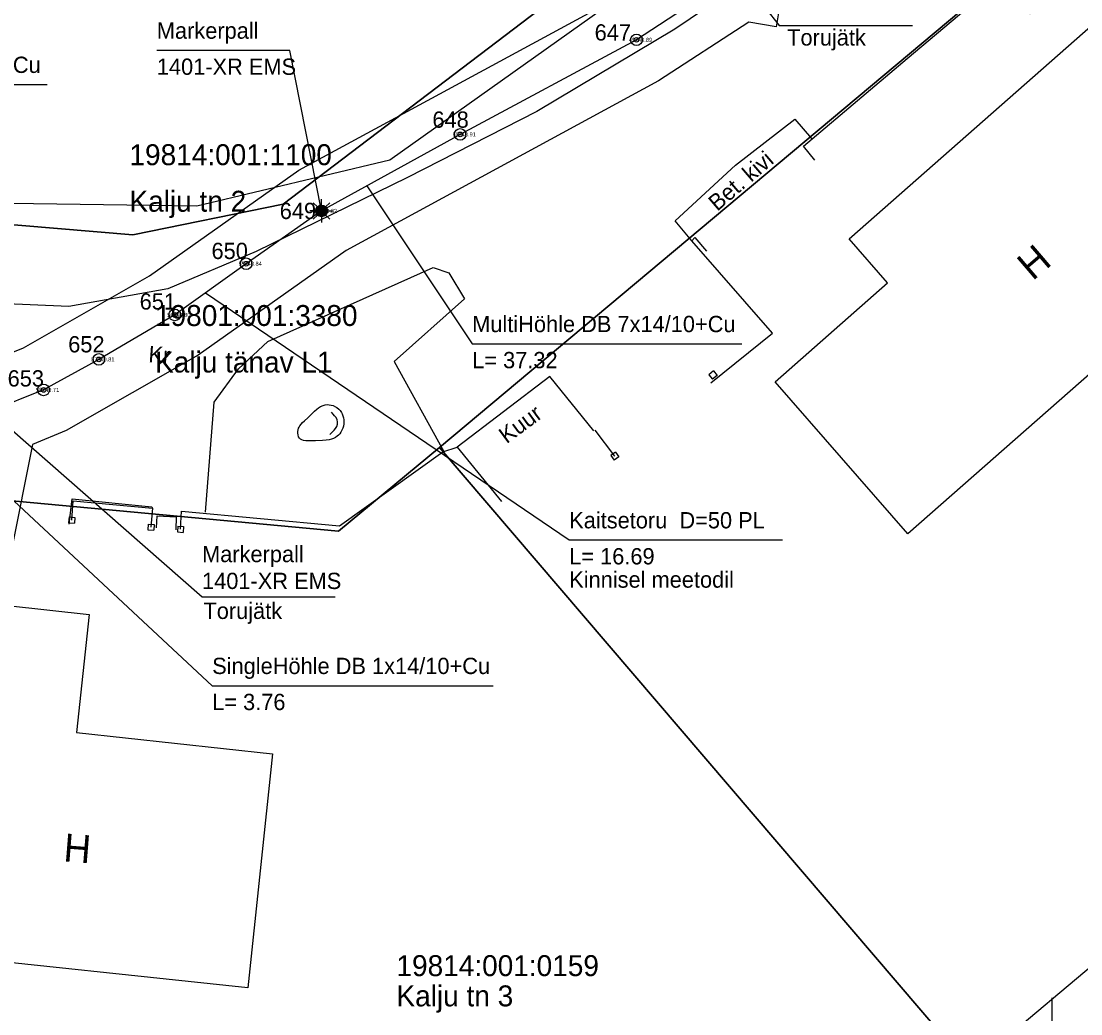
# Model space of a CAD drawing. Extents: x 532028 to 533559, y 6581810 to 6583914.
# Drawn here: x 532855.71 to 532901.24, y 6582351.32 to 6582393.98 of the extents above; entities that cross this region are included whole.
import ezdxf

# ---------------------------------------------------------------- set-up
doc = ezdxf.new("R2010")
doc.units = 0
for name, color, linetype in [('AED', 7, 'Continuous'), ('HOONE', 7, 'Continuous'), ('KOORDPUNKT', 7, 'Continuous'), ('MOOTKORG-EH2000', 7, 'Continuous'), ('MOOTMPUNKT', 7, 'Continuous'), ('MOOTNR', 7, 'Continuous'), ('MOOTPIIR', 7, 'Continuous'), ('PIIR', 7, 'Continuous'), ('RELJEEF', 7, 'Continuous'), ('SITRASS', 7, 'Continuous'), ('TEE', 7, 'Continuous'), ('VORK', 7, 'Continuous')]:
    doc.layers.add(name, color=color, linetype=linetype)

msp = doc.modelspace()

# ---------------------------------------------------------------- linework, layer by layer
at = {"layer": 'AED'}
for p, q in [((532885.451, 6582378.949), (532885.259, 6582378.788)), ((532885.451, 6582378.949), (532885.612, 6582378.758)), ((532885.259, 6582378.788), (532885.42, 6582378.597)), ((532885.612, 6582378.758), (532885.42, 6582378.597)), ((532881.248, 6582375.457), (532881.046, 6582375.31)), ((532881.046, 6582375.31), (532881.194, 6582375.108)), ((532881.395, 6582375.255), (532881.194, 6582375.108)), ((532881.248, 6582375.457), (532881.395, 6582375.255)), ((532857.764, 6582372.672), (532857.747, 6582372.422)), ((532857.764, 6582372.672), (532858.013, 6582372.655)), ((532858.013, 6582372.655), (532857.996, 6582372.405)), ((532857.747, 6582372.422), (532857.996, 6582372.405)), ((532861.168, 6582372.37), (532861.154, 6582372.12)), ((532861.154, 6582372.12), (532861.404, 6582372.106)), ((532861.168, 6582372.37), (532861.418, 6582372.356)), ((532861.418, 6582372.356), (532861.404, 6582372.106)), ((532862.438, 6582372.277), (532862.423, 6582372.028)), ((532862.438, 6582372.277), (532862.688, 6582372.262)), ((532862.688, 6582372.262), (532862.672, 6582372.012)), ((532862.423, 6582372.028), (532862.672, 6582372.012))]:
    msp.add_line(p, q, dxfattribs=at)
for points in [[(532889.809, 6582388.002), (532889.317, 6582388.617), (532893.779, 6582392.384), (532899.181, 6582396.937)], [(532880.755, 6582394.56), (532880.689, 6582394.505), (532871.542, 6582388.014), (532863.256, 6582386.032), (532848.197, 6582386.239), (532839.275, 6582387.198)], [(532885.34, 6582378.432), (532887.987, 6582380.568), (532884.522, 6582384.547), (532884.657, 6582384.683), (532885.153, 6582384.094)], [(532881.221, 6582375.282), (532881.221, 6582375.282), (532880.365, 6582376.401)], [(532862.555, 6582372.145), (532862.599, 6582372.919), (532869.389, 6582372.293), (532873.82, 6582375.473), (532874.446, 6582375.677)], [(532857.88, 6582372.538), (532857.948, 6582373.362), (532861.356, 6582373.049), (532861.286, 6582372.238)]]:
    msp.add_lwpolyline(points, dxfattribs=at)
at = {"layer": 'HOONE'}
for points in [[(532888.1, 6582378.481), (532892.93, 6582382.732), (532891.28, 6582384.621), (532901.79, 6582393.862), (532909.18, 6582385.462), (532893.81, 6582371.942)], [(532851.667, 6582353.895), (532853.285, 6582369.062), (532858.626, 6582368.486), (532858.088, 6582363.402), (532866.514, 6582362.495), (532865.449, 6582352.434)]]:
    msp.add_lwpolyline(points, close=True, dxfattribs=at)
msp.add_lwpolyline([(532880.317, 6582376.377), (532878.423, 6582378.716), (532874.446, 6582375.677), (532876.34, 6582373.338)], dxfattribs=at)
at = {"layer": 'KOORDPUNKT'}
for centre, radius in [((532882.146, 6582393.18), 0.25), ((532882.146, 6582393.18), 0.025), ((532882.146, 6582393.18), 0.0221), ((532882.146, 6582393.18), 0.0191), ((532882.146, 6582393.18), 0.0161), ((532882.146, 6582393.18), 0.0132), ((532882.146, 6582393.18), 0.0102), ((532882.146, 6582393.18), 0.00726), ((532882.146, 6582393.18), 0.0043), ((532874.571, 6582389.116), 0.25), ((532874.571, 6582389.116), 0.025), ((532874.571, 6582389.116), 0.0221), ((532874.571, 6582389.116), 0.0191), ((532874.571, 6582389.116), 0.0161), ((532874.571, 6582389.116), 0.0132), ((532874.571, 6582389.116), 0.0102), ((532874.571, 6582389.116), 0.00726), ((532874.571, 6582389.116), 0.0043), ((532868.614, 6582385.827), 0.25), ((532868.614, 6582385.827), 0.025), ((532868.614, 6582385.827), 0.0221), ((532868.614, 6582385.827), 0.0191), ((532868.614, 6582385.827), 0.0161), ((532868.614, 6582385.827), 0.0132), ((532868.614, 6582385.827), 0.0102), ((532868.614, 6582385.827), 0.00726), ((532868.614, 6582385.827), 0.0043), ((532865.375, 6582383.556), 0.25), ((532865.375, 6582383.556), 0.025), ((532865.375, 6582383.556), 0.0221), ((532865.375, 6582383.556), 0.0191), ((532865.375, 6582383.556), 0.0161), ((532865.375, 6582383.556), 0.0132), ((532865.375, 6582383.556), 0.0102), ((532865.375, 6582383.556), 0.00726), ((532865.375, 6582383.556), 0.0043), ((532862.308, 6582381.358), 0.25), ((532862.308, 6582381.358), 0.025), ((532862.308, 6582381.358), 0.0221), ((532862.308, 6582381.358), 0.0191), ((532862.308, 6582381.358), 0.0161), ((532862.308, 6582381.358), 0.0132), ((532862.308, 6582381.358), 0.0102), ((532862.308, 6582381.358), 0.00726), ((532862.308, 6582381.358), 0.0043), ((532859.045, 6582379.446), 0.25), ((532859.045, 6582379.446), 0.025), ((532859.045, 6582379.446), 0.0221), ((532859.045, 6582379.446), 0.0191), ((532859.045, 6582379.446), 0.0161), ((532859.045, 6582379.446), 0.0132), ((532859.045, 6582379.446), 0.0102), ((532859.045, 6582379.446), 0.00726), ((532859.045, 6582379.446), 0.0043), ((532856.671, 6582378.134), 0.25), ((532856.671, 6582378.134), 0.025), ((532856.671, 6582378.134), 0.0221), ((532856.671, 6582378.134), 0.0191), ((532856.671, 6582378.134), 0.0161), ((532856.671, 6582378.134), 0.0132), ((532856.671, 6582378.134), 0.0102), ((532856.671, 6582378.134), 0.00726), ((532856.671, 6582378.134), 0.0043)]:
    msp.add_circle(centre, radius, dxfattribs=at)
at = {"layer": 'MOOTMPUNKT'}
for centre in [(532882.146, 6582393.18), (532874.571, 6582389.116), (532868.614, 6582385.827), (532865.375, 6582383.556), (532862.308, 6582381.358), (532859.045, 6582379.446), (532856.671, 6582378.134)]:
    msp.add_circle(centre, 0.1, dxfattribs=at)
at = {"layer": 'MOOTPIIR'}
for points in [[(532854.184, 6582379.294), (532855.811, 6582379.941), (532861.221, 6582383.04), (532867.643, 6582387.581), (532881.126, 6582394.9), (532882.214, 6582395.617), (532879.798, 6582395.975), (532880.385, 6582399.932), (532884.315, 6582399.32), (532885.41, 6582398.924), (532886.164, 6582398.242), (532891.233, 6582401.745), (532893.703, 6582403.228), (532893.605, 6582403.881), (532894.992, 6582404.089), (532899.124, 6582407.42), (532901.914, 6582409.418)], [(532904.675, 6582406.518), (532898.444, 6582401.811), (532898.803, 6582401.038), (532902.191, 6582396.795), (532899.065, 6582394.299), (532895.076, 6582399.388), (532888.335, 6582394.857), (532888.144, 6582393.741), (532886.976, 6582393.941), (532883.094, 6582391.417), (532869.671, 6582384.131), (532863.319, 6582379.633), (532857.643, 6582376.383), (532856.196, 6582375.789), (532855.281, 6582371.189)]]:
    msp.add_lwpolyline(points, dxfattribs=at)
at = {"layer": 'PIIR'}
for points in [[(532860.5, 6582384.8), (532866.97, 6582386.12), (532906.19, 6582415.94), (532874.97, 6582448.14), (532864.45, 6582435.79), (532854.37, 6582428.98), (532850.78, 6582385.61)], [(532762.32, 6582394.34), (532761, 6582382.37), (532803.3, 6582378.22), (532846.07, 6582374.23), (532869.35, 6582372.06), (532873.68, 6582375.66), (532912.93, 6582408.56), (532906.19, 6582415.94), (532866.97, 6582386.12), (532860.5, 6582384.8), (532850.78, 6582385.61), (532808.64, 6582390.34)], [(532936.79, 6582382.87), (532912.93, 6582408.56), (532873.68, 6582375.66), (532896.48, 6582349)], [(532896.48, 6582349), (532873.68, 6582375.66), (532869.35, 6582372.06), (532846.07, 6582374.23), (532842.47, 6582339.5), (532879.38, 6582334.82)]]:
    msp.add_lwpolyline(points, close=True, dxfattribs=at)
msp.add_lwpolyline([(532842.47, 6582339.5), (532879.38, 6582334.82), (532896.48, 6582349), (532936.79, 6582382.87), (532942.72, 6582376.15), (532916.52, 6582357.95), (532900.51, 6582344.09), (532882.1, 6582328.18), (532853.27, 6582313.83)], dxfattribs=at)
at = {"layer": 'RELJEEF'}
for points in [[(532867.59, 6582376.343), (532867.608, 6582376.417), (532867.63, 6582376.483), (532867.652, 6582376.536), (532867.683, 6582376.593), (532867.734, 6582376.664), (532867.796, 6582376.727), (532867.882, 6582376.804), (532868.019, 6582376.929), (532868.109, 6582377.019), (532868.237, 6582377.151), (532868.309, 6582377.222), (532868.406, 6582377.306), (532868.481, 6582377.361), (532868.57, 6582377.414), (532868.678, 6582377.465), (532868.768, 6582377.492), (532868.864, 6582377.503), (532868.947, 6582377.499), (532869.034, 6582377.483), (532869.11, 6582377.459), (532869.211, 6582377.412), (532869.272, 6582377.373), (532869.354, 6582377.305), (532869.411, 6582377.244), (532869.468, 6582377.162), (532869.501, 6582377.1), (532869.534, 6582377.019), (532869.556, 6582376.935), (532869.569, 6582376.854), (532869.574, 6582376.77), (532869.57, 6582376.678), (532869.556, 6582376.582), (532869.532, 6582376.493), (532869.493, 6582376.399), (532869.45, 6582376.324), (532869.397, 6582376.251), (532869.337, 6582376.187), (532869.282, 6582376.139), (532869.208, 6582376.089), (532869.123, 6582376.046), (532869.048, 6582376.018), (532868.946, 6582375.992), (532868.811, 6582375.972), (532868.653, 6582375.958), (532868.356, 6582375.945), (532868.093, 6582375.944), (532867.937, 6582375.95), (532867.842, 6582375.963), (532867.769, 6582375.985), (532867.71, 6582376.017), (532867.662, 6582376.062), (532867.629, 6582376.119), (532867.606, 6582376.196), (532867.595, 6582376.271), (532867.59, 6582376.343)], [(532868.975, 6582376.213), (532869.017, 6582376.258), (532869.086, 6582376.331), (532869.154, 6582376.404), (532869.221, 6582376.478), (532869.277, 6582376.56), (532869.303, 6582376.656), (532869.303, 6582376.756), (532869.282, 6582376.854), (532869.24, 6582376.944), (532869.177, 6582377.022), (532869.111, 6582377.097), (532869.045, 6582377.172)]]:
    msp.add_lwpolyline(points, dxfattribs=at)
at = {"layer": 'SITRASS'}
for p, q in [((532868.437, 6582386.004), (532868.261, 6582386.181)), ((532868.614, 6582386.077), (532868.614, 6582386.327)), ((532868.791, 6582386.004), (532868.968, 6582386.181)), ((532868.364, 6582385.827), (532868.114, 6582385.827)), ((532868.864, 6582385.827), (532869.114, 6582385.827)), ((532868.437, 6582385.651), (532868.261, 6582385.474)), ((532868.614, 6582385.577), (532868.614, 6582385.327)), ((532868.791, 6582385.651), (532868.968, 6582385.474))]:
    msp.add_line(p, q, dxfattribs=at)
for points in [[(532886.511, 6582396.051), (532882.146, 6582393.18), (532874.571, 6582389.116), (532868.614, 6582385.827), (532865.375, 6582383.556), (532862.308, 6582381.358), (532859.045, 6582379.446), (532856.671, 6582378.134), (532854.379, 6582377.217)], [(532886.511, 6582396.051), (532888.281, 6582393.797), (532894.001, 6582393.797)], [(532868.614, 6582385.827), (532867.257, 6582392.726), (532861.537, 6582392.726)], [(532844.119, 6582378.167), (532845.231, 6582391.257), (532856.821, 6582391.257)], [(532870.564, 6582386.904), (532875.087, 6582380.116), (532886.677, 6582380.116)], [(532868.614, 6582385.827), (532865.375, 6582383.556), (532862.308, 6582381.358), (532859.045, 6582379.446), (532856.671, 6582378.134), (532854.379, 6582377.217)], [(532863.623, 6582382.3), (532879.256, 6582371.683), (532888.426, 6582371.683)], [(532854.379, 6582377.217), (532863.48, 6582369.233), (532869.2, 6582369.233)], [(532853.907, 6582374.744), (532863.915, 6582365.422), (532875.995, 6582365.422)]]:
    msp.add_lwpolyline(points, dxfattribs=at)
for radius in [0.25, 0.225, 0.2, 0.175, 0.15, 0.125, 0.1, 0.075, 0.05, 0.025]:
    msp.add_circle((532868.614, 6582385.827), radius, dxfattribs=at)
at = {"layer": 'TEE'}
for points in [[(532897.85, 6582407.261), (532898.962, 6582405.91), (532899.128, 6582404.828), (532896.495, 6582402.659), (532889.688, 6582397.622), (532883.797, 6582393.638), (532877.872, 6582390.096), (532872.303, 6582387.263), (532865.807, 6582384.077), (532862.008, 6582382.478), (532857.754, 6582381.723), (532854.748, 6582381.849), (532849.181, 6582382.581), (532849.095, 6582383.58), (532841.276, 6582384.908), (532839.461, 6582386.002), (532839.42, 6582387.052)], [(532884.522, 6582384.547), (532883.812, 6582385.395), (532886.4, 6582387.796), (532888.95, 6582389.766), (532889.67, 6582388.935)], [(532863.633, 6582372.874), (532864, 6582377.603), (532865.045, 6582379.041), (532866.311, 6582380.212), (532873.406, 6582383.393), (532874.09, 6582383.162), (532874.754, 6582382.045), (532871.738, 6582379.356), (532873.872, 6582375.49)], [(532857.773, 6582372.369), (532857.902, 6582373.448), (532861.327, 6582373.112), (532861.356, 6582373.049)], [(532861.528, 6582372.201), (532861.552, 6582372.723), (532862.373, 6582372.673), (532862.347, 6582372.125)]]:
    msp.add_lwpolyline(points, dxfattribs=at)
at = {"layer": 'VORK'}
msp.add_line((532900, 6582352), (532900, 6582348), dxfattribs=at)

# ---------------------------------------------------------------- texts
at = {"layer": 'HOONE'}
for s, height, rotation, p in [('H', 1.2, 40.4967, (532899.169, 6582382.798)), ('Kuur', 0.7, 36.3873, (532876.565, 6582375.798)), ('H', 1.2, 355.4792, (532857.502, 6582357.875))]:
    msp.add_text(s, height=height, rotation=rotation, dxfattribs=at).set_placement(p)
at = {"layer": 'KOORDPUNKT'}
for s, p in [('647 ', (532880.349, 6582393.149)), ('648 ', (532873.379, 6582389.402)), ('649 ', (532866.818, 6582385.477)), ('650 ', (532863.887, 6582383.759)), ('651 ', (532860.8, 6582381.586)), ('652 ', (532857.729, 6582379.746)), ('653 ', (532855.127, 6582378.279))]:
    msp.add_text(s, height=0.7, dxfattribs=at).set_placement(p)
at = {"layer": 'MOOTKORG-EH2000'}
for s, p in [(' 40.89', (532882.146, 6582393.092)), (' 40.91', (532874.571, 6582389.028)), (' 40.82', (532868.614, 6582385.74)), (' 40.84', (532865.375, 6582383.468)), (' 40.80', (532862.308, 6582381.27)), (' 40.81', (532859.045, 6582379.359)), (' 40.71', (532856.671, 6582378.047))]:
    msp.add_text(s, height=0.175, dxfattribs=at).set_placement(p)
at = {"layer": 'MOOTNR'}
for s, p in [('49 ', (532881.819, 6582393.092)), ('50 ', (532874.244, 6582389.028)), ('54 ', (532868.287, 6582385.74)), ('55 ', (532865.049, 6582383.468)), ('56 ', (532861.982, 6582381.27)), ('57 ', (532858.718, 6582379.359)), ('58 ', (532856.344, 6582378.047))]:
    msp.add_text(s, height=0.175, dxfattribs=at).set_placement(p)
at = {"layer": 'PIIR'}
for s, p in [('19814:001:1100', (532860.36, 6582387.793)), ('Kalju tn 2', (532860.36, 6582385.793)), ('19801:001:3380', (532861.46, 6582380.881)), ('Kalju tänav L1', (532861.46, 6582378.881)), ('19814:001:0159', (532871.833, 6582352.938)), ('Kalju tn 3', (532871.833, 6582351.638))]:
    msp.add_text(s, height=0.9, dxfattribs=at).set_placement(p)
at = {"layer": 'SITRASS'}
for s, p in [('Markerpall', (532861.537, 6582393.226)), ('Torujätk', (532888.621, 6582392.933)), ('MultiHöhle DB 7x14/10+Cu', (532845.231, 6582391.757)), ('1401-XR EMS ', (532861.537, 6582391.676)), ('MultiHöhle DB 7x14/10+Cu', (532875.087, 6582380.616)), ('L= 37.32', (532875.087, 6582379.066)), ('Kaitsetoru  D=50 PL', (532879.256, 6582372.183)), ('Markerpall', (532863.48, 6582370.73)), ('L= 16.69', (532879.256, 6582370.633)), ('1401-XR EMS ', (532863.48, 6582369.576)), ('Kinnisel meetodil', (532879.256, 6582369.633)), ('Torujätk', (532863.54, 6582368.289)), ('SingleHöhle DB 1x14/10+Cu', (532863.915, 6582365.922)), ('L= 3.76', (532863.915, 6582364.372))]:
    msp.add_text(s, height=0.7, dxfattribs=at).set_placement(p)
at = {"layer": 'TEE'}
for s, rotation, p in [('Bet. kivi', 40.6589, (532885.615, 6582385.786)), ('Kr', 355.909, (532861.159, 6582379.331))]:
    msp.add_text(s, height=0.7, rotation=rotation, dxfattribs=at).set_placement(p)

doc.saveas('drawing.dxf')
